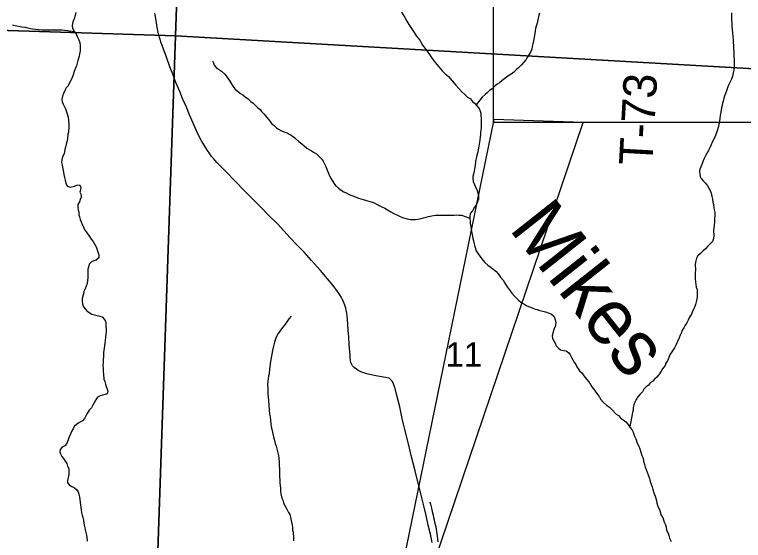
# Model space of a CAD drawing. Extents: x -3.3 to 34, y 0 to 56.8.
# Drawn here: x -0.562 to 0.677, y 31.825 to 32.719 of the extents above; entities that cross this region are included whole.
import ezdxf

# ---------------------------------------------------------------- set-up
doc = ezdxf.new("R2010")
doc.units = 0
for name, color, linetype in [('GM_X_Corporation', 7, 'Continuous'), ('GM_X_Section_Text', 7, 'Continuous'), ('GM_X_Township_Road', 7, 'Continuous'), ('GM_X_Township_Road_Text', 7, 'Continuous'), ('GT_Project_Cells', 7, 'Continuous'), ('GT_Project_Soil_Layers', 7, 'Continuous'), ('SH_Major_Grid_Line', 7, 'Continuous')]:
    doc.layers.add(name, color=color, linetype=linetype)

msp = doc.modelspace()

# ---------------------------------------------------------------- linework, layer by layer
at = {"layer": 'GM_X_Corporation'}
for points in [[(-1.2628, 33.6793), (-0.2543, 33.6541), (-0.2878, 32.6826), (-1.3017, 32.7146)], [(-0.2543, 33.6541), (0.7743, 33.6261), (0.7357, 32.6242), (-0.2878, 32.6826)], [(-1.3017, 32.7146), (-0.2878, 32.6826), (-0.3225, 31.6747), (-1.3354, 31.7116)], [(-0.2878, 32.6826), (0.7357, 32.6242), (0.6926, 31.6401), (-0.3225, 31.6747)]]:
    msp.add_lwpolyline(points, close=True, dxfattribs=at)
at = {"layer": 'GM_X_Township_Road'}
msp.add_lwpolyline([(0.148, 31.8211), (0.1471, 31.8269), (0.1453, 31.8352), (0.1415, 31.8508), (0.1377, 31.867), (0.1344, 31.881), (0.1312, 31.8946), (0.1277, 31.9089), (0.1232, 31.9266), (0.119, 31.9431), (0.1126, 31.9689), (0.1083, 31.9864), (0.1018, 32.0134), (0.0996, 32.0226), (0.0973, 32.032), (0.0929, 32.0519), (0.0877, 32.0731), (0.085, 32.0832), (0.0831, 32.0894), (0.0819, 32.0925), (0.0799, 32.0955), (0.0781, 32.0976), (0.0763, 32.0993), (0.0745, 32.1004), (0.072, 32.1013), (0.0688, 32.1019), (0.0522, 32.1048), (0.0396, 32.1073), (0.0354, 32.1085), (0.0319, 32.1096), (0.0268, 32.1115), (0.0221, 32.1138), (0.0194, 32.1156), (0.0158, 32.1185), (0.0128, 32.1216), (0.0109, 32.1249), (0.0099, 32.1274), (0.0092, 32.1305), (0.0088, 32.1351), (0.0085, 32.1394), (0.0073, 32.1579), (0.0064, 32.17), (0.0055, 32.1823), (0.0041, 32.2008), (0.0036, 32.2064), (0.003, 32.2113), (0.0022, 32.2164), (0.0013, 32.2198), (-0.0004, 32.2249), (-0.0025, 32.2301), (-0.0042, 32.2342), (-0.0059, 32.2375), (-0.0086, 32.2422), (-0.0125, 32.2479), (-0.0203, 32.258), (-0.0296, 32.2694), (-0.0419, 32.2837), (-0.0569, 32.3006), (-0.0695, 32.3145), (-0.0812, 32.3269), (-0.0931, 32.3394), (-0.1039, 32.3508), (-0.1148, 32.3627), (-0.1292, 32.3771), (-0.1438, 32.3917), (-0.1581, 32.4063), (-0.1686, 32.4169), (-0.1889, 32.4377), (-0.2009, 32.4504), (-0.2116, 32.4611), (-0.2179, 32.4674), (-0.2236, 32.474), (-0.2267, 32.4777), (-0.2286, 32.4803), (-0.2346, 32.4892), (-0.2411, 32.4998), (-0.2436, 32.504), (-0.2476, 32.5116), (-0.2522, 32.5213), (-0.2579, 32.5343), (-0.264, 32.5484), (-0.2695, 32.5612), (-0.276, 32.576), (-0.2809, 32.5881), (-0.2873, 32.6031), (-0.2928, 32.6175), (-0.2974, 32.6298), (-0.3034, 32.6463), (-0.3089, 32.6615), (-0.3123, 32.6706), (-0.3142, 32.6764), (-0.3155, 32.6803), (-0.3165, 32.6839), (-0.317, 32.6862), (-0.319, 32.6966), (-0.321, 32.7086), (-0.3233, 32.7211)], dxfattribs=at)
at = {"layer": 'GT_Project_Soil_Layers'}
for points in [[(-0.4572, 32.7225), (-0.4583, 32.7172), (-0.4601, 32.7115), (-0.462, 32.7076), (-0.463, 32.7038), (-0.4637, 32.6993), (-0.4629, 32.6955), (-0.4594, 32.6894), (-0.4567, 32.6857), (-0.4544, 32.6804), (-0.4524, 32.6755), (-0.4508, 32.671), (-0.45, 32.6657), (-0.4499, 32.6573), (-0.4509, 32.6516), (-0.452, 32.6478), (-0.4538, 32.6409), (-0.4553, 32.636), (-0.4564, 32.6318), (-0.4586, 32.6264), (-0.46, 32.6218), (-0.4618, 32.6165)], [(0.096, 32.723), (0.0987, 32.7181), (0.1015, 32.7136), (0.105, 32.7075), (0.1084, 32.7019), (0.1119, 32.697), (0.1162, 32.6898), (0.1216, 32.6819), (0.127, 32.6752), (0.1317, 32.6669), (0.1379, 32.6586), (0.1433, 32.6507), (0.1483, 32.6439), (0.1533, 32.6372), (0.1595, 32.63), (0.1653, 32.6233), (0.1703, 32.618), (0.1757, 32.6132), (0.1884, 32.5985), (0.1934, 32.5933), (0.1988, 32.5873), (0.2038, 32.5828), (0.2084, 32.5783), (0.213, 32.5753), (0.2164, 32.5712), (0.2203, 32.5682), (0.2241, 32.5637), (0.228, 32.5592), (0.2299, 32.5546), (0.2307, 32.5509), (0.2308, 32.5467), (0.2312, 32.5421), (0.2314, 32.5326), (0.2311, 32.5254), (0.2304, 32.5189), (0.2301, 32.5151), (0.2294, 32.5109), (0.2291, 32.5052), (0.227, 32.4915), (0.2256, 32.4854), (0.2234, 32.4771), (0.222, 32.4687), (0.2213, 32.4626), (0.2199, 32.4561), (0.2196, 32.4523), (0.2185, 32.4474), (0.2171, 32.4435), (0.2171, 32.4398), (0.2176, 32.4352), (0.2195, 32.431), (0.2215, 32.4261), (0.2246, 32.4197), (0.2258, 32.4156), (0.227, 32.4099), (0.2267, 32.4049), (0.2252, 32.4004), (0.2234, 32.3958), (0.2201, 32.3912), (0.2164, 32.385), (0.2126, 32.3804), (0.2119, 32.3747), (0.2129, 32.3637), (0.2137, 32.3584), (0.2141, 32.3546), (0.2149, 32.3501), (0.2158, 32.3452), (0.2174, 32.338), (0.2182, 32.3338), (0.2194, 32.3289), (0.2206, 32.3243), (0.223, 32.3168), (0.2261, 32.3119), (0.2292, 32.3081), (0.2323, 32.3032), (0.2373, 32.2976), (0.2427, 32.2927), (0.2484, 32.2886), (0.2568, 32.2819), (0.2611, 32.2774), (0.2645, 32.2725), (0.2688, 32.2669), (0.2715, 32.262), (0.2758, 32.2556), (0.2804, 32.2488), (0.2835, 32.2451), (0.2881, 32.2398), (0.2947, 32.2334), (0.2989, 32.2297), (0.3039, 32.2271), (0.3088, 32.2238), (0.318, 32.2201), (0.3229, 32.2179), (0.3267, 32.2172), (0.3313, 32.2157), (0.3363, 32.2146), (0.3408, 32.2132), (0.3469, 32.211), (0.3511, 32.2095), (0.355, 32.2058), (0.3573, 32.2005), (0.3581, 32.1944)], [(0.3304, 32.7213), (0.3293, 32.7175), (0.3275, 32.7098), (0.3265, 32.7041), (0.3246, 32.6988), (0.3239, 32.695), (0.3232, 32.6904), (0.3225, 32.6866), (0.3204, 32.674), (0.3194, 32.6687), (0.3183, 32.6645), (0.3172, 32.6599), (0.315, 32.655), (0.3124, 32.6504), (0.3098, 32.6458), (0.3072, 32.6419), (0.3035, 32.6373), (0.2998, 32.6331), (0.2953, 32.6289), (0.2911, 32.6246), (0.287, 32.6208), (0.2822, 32.6173), (0.2769, 32.6142), (0.2671, 32.6068), (0.2623, 32.6026), (0.2585, 32.6002), (0.2544, 32.5968), (0.2499, 32.5925), (0.2458, 32.5894), (0.242, 32.586), (0.2379, 32.5829), (0.233, 32.5782), (0.2226, 32.5655)], [(0.6565, 32.7216), (0.6566, 32.7125), (0.657, 32.7087), (0.6571, 32.7045), (0.6576, 32.6988), (0.658, 32.6939), (0.6585, 32.6867), (0.6589, 32.6821), (0.6594, 32.6753), (0.6598, 32.6715), (0.6603, 32.6662), (0.6604, 32.6612), (0.6608, 32.6559), (0.6609, 32.6472), (0.6614, 32.6422)], [(-0.565, 32.7013), (-0.5604, 32.7002), (-0.549, 32.6981), (-0.5437, 32.6974), (-0.5395, 32.6963), (-0.5342, 32.6952), (-0.5304, 32.6945), (-0.5255, 32.6939), (-0.5209, 32.6932), (-0.516, 32.6925), (-0.4807, 32.693), (-0.4597, 32.6899)], [(-0.2252, 32.6403), (-0.2236, 32.6365), (-0.2224, 32.6327), (-0.2189, 32.629), (-0.2147, 32.626), (-0.2097, 32.6226), (-0.2044, 32.6174), (-0.2009, 32.6129), (-0.1982, 32.6091), (-0.1959, 32.6054), (-0.1904, 32.5971), (-0.187, 32.5926), (-0.1827, 32.5885), (-0.1777, 32.5843), (-0.1735, 32.5821), (-0.1689, 32.5784), (-0.1647, 32.5754), (-0.1601, 32.5709), (-0.1559, 32.5679), (-0.1482, 32.5604), (-0.144, 32.5575), (-0.1417, 32.5537), (-0.1371, 32.5492), (-0.1328, 32.5436), (-0.1286, 32.5391), (-0.1247, 32.5338), (-0.1205, 32.5301), (-0.1166, 32.5259), (-0.1128, 32.5237), (-0.1079, 32.5211), (-0.104, 32.5193), (-0.1002, 32.5182), (-0.0926, 32.5145), (-0.088, 32.5115), (-0.0842, 32.5078), (-0.0784, 32.5029), (-0.0734, 32.4992), (-0.0696, 32.4954), (-0.0646, 32.4917), (-0.0608, 32.4891), (-0.0569, 32.4869), (-0.0524, 32.4843), (-0.0482, 32.4821), (-0.0439, 32.4776), (-0.0405, 32.4738), (-0.0374, 32.4693), (-0.0346, 32.4648), (-0.0327, 32.4602), (-0.0303, 32.4542), (-0.0256, 32.4436), (-0.0237, 32.4395), (-0.019, 32.4319), (-0.0159, 32.4282), (-0.011, 32.4237), (-0.0063, 32.42), (-0.0021, 32.4174), (0.0017, 32.4155), (0.0059, 32.4133), (0.0097, 32.4114), (0.015, 32.41), (0.0192, 32.4082), (0.023, 32.4067), (0.0306, 32.4045), (0.0367, 32.4027), (0.0405, 32.4016), (0.0447, 32.4002), (0.0497, 32.3987), (0.0535, 32.3965), (0.0589, 32.3935), (0.0627, 32.392), (0.0676, 32.3895), (0.0722, 32.3869), (0.0776, 32.3835), (0.0829, 32.3806), (0.0883, 32.378), (0.0925, 32.3757), (0.0978, 32.3735), (0.1054, 32.3714), (0.1111, 32.3703), (0.1199, 32.3704), (0.124, 32.3709), (0.1293, 32.3721), (0.1335, 32.3733), (0.138, 32.3745), (0.1418, 32.3753), (0.1501, 32.3769), (0.1539, 32.3774), (0.1588, 32.3778), (0.1675, 32.3779), (0.1713, 32.3776), (0.1854, 32.3778), (0.1895, 32.3782), (0.1933, 32.3779), (0.1979, 32.3776), (0.2121, 32.3727)], [(0.6614, 32.6422), (0.6614, 32.6381), (0.6611, 32.6335), (0.6612, 32.6286), (0.6609, 32.6248), (0.6598, 32.6194), (0.6584, 32.6141), (0.6565, 32.6087), (0.654, 32.6034), (0.6525, 32.5996), (0.6503, 32.5957), (0.647, 32.5854), (0.6455, 32.5816), (0.6437, 32.5767), (0.6426, 32.5717), (0.6416, 32.5679), (0.6409, 32.5641), (0.6398, 32.5599), (0.6387, 32.553), (0.6377, 32.5469), (0.637, 32.5424), (0.6363, 32.5374), (0.6352, 32.5321), (0.6345, 32.5283), (0.632, 32.5195), (0.6294, 32.5134), (0.6269, 32.5069), (0.6239, 32.5019), (0.6221, 32.497), (0.6202, 32.4924), (0.6177, 32.4874), (0.6132, 32.4797), (0.6103, 32.474), (0.6088, 32.4702), (0.6066, 32.4641), (0.6029, 32.4557), (0.6022, 32.4519), (0.6027, 32.4473), (0.6035, 32.4435), (0.6054, 32.4398), (0.6089, 32.4356), (0.6127, 32.4319), (0.6158, 32.4274), (0.6185, 32.4236), (0.6205, 32.4194), (0.6221, 32.4149), (0.6233, 32.4096), (0.6245, 32.4047), (0.6253, 32.3998), (0.6261, 32.3956), (0.627, 32.3903), (0.6274, 32.3865), (0.6282, 32.382), (0.6283, 32.3778), (0.628, 32.3717), (0.628, 32.3664), (0.6274, 32.3599), (0.6267, 32.3561), (0.6264, 32.3519), (0.6265, 32.3424), (0.6262, 32.3379), (0.6243, 32.3329), (0.6206, 32.3291), (0.6165, 32.3248), (0.6124, 32.3202), (0.6083, 32.3163), (0.6038, 32.3125), (0.5996, 32.3086), (0.5974, 32.3048), (0.5964, 32.2999), (0.5953, 32.2945), (0.5954, 32.2843), (0.5951, 32.2797), (0.5952, 32.2702), (0.5957, 32.2641), (0.5962, 32.2596), (0.597, 32.255), (0.5982, 32.2513), (0.5983, 32.238), (0.5973, 32.2326), (0.5955, 32.2258), (0.5933, 32.2197), (0.5907, 32.2143), (0.5889, 32.2094), (0.5855, 32.2044), (0.5833, 32.199), (0.5811, 32.1948), (0.5781, 32.1906), (0.5756, 32.186), (0.573, 32.1822), (0.5719, 32.1784), (0.5693, 32.1738), (0.5678, 32.1692), (0.5649, 32.1627), (0.5627, 32.1577), (0.5597, 32.152), (0.5556, 32.1451), (0.5527, 32.1413), (0.5501, 32.1359), (0.5479, 32.1302), (0.5453, 32.126)], [(-0.4618, 32.6165), (-0.4637, 32.6115), (-0.4707, 32.5978), (-0.4737, 32.5939), (-0.4762, 32.5897), (-0.4781, 32.5844), (-0.4799, 32.5798), (-0.481, 32.5748), (-0.4805, 32.5703), (-0.479, 32.5665), (-0.4766, 32.562), (-0.4751, 32.5582), (-0.4731, 32.5533), (-0.4715, 32.548), (-0.4707, 32.5442), (-0.4699, 32.5389), (-0.4694, 32.5324), (-0.4693, 32.5283), (-0.47, 32.5188), (-0.471, 32.5146), (-0.4717, 32.5073), (-0.4728, 32.5024), (-0.4738, 32.4982), (-0.4749, 32.4932), (-0.476, 32.4891), (-0.4774, 32.4822), (-0.48, 32.4768), (-0.4811, 32.4715), (-0.4818, 32.4673), (-0.4806, 32.4628), (-0.4793, 32.4563), (-0.4785, 32.451), (-0.4777, 32.4469), (-0.4765, 32.442), (-0.4757, 32.437), (-0.4745, 32.4321), (-0.4721, 32.4272), (-0.4672, 32.4254), (-0.4596, 32.427), (-0.4558, 32.4286), (-0.4513, 32.429), (-0.449, 32.4252), (-0.4496, 32.4207), (-0.4504, 32.4169), (-0.4484, 32.4123), (-0.4483, 32.4085), (-0.4498, 32.4043), (-0.4513, 32.4005), (-0.4539, 32.3959), (-0.4542, 32.3914), (-0.4534, 32.3868), (-0.4525, 32.383), (-0.4521, 32.3785), (-0.4509, 32.3747), (-0.4501, 32.3702), (-0.4485, 32.3664), (-0.4466, 32.3619), (-0.4442, 32.3577), (-0.443, 32.3539), (-0.4399, 32.3494), (-0.4369, 32.3453), (-0.4341, 32.3415), (-0.4314, 32.337), (-0.428, 32.3329), (-0.4249, 32.328), (-0.4229, 32.3238), (-0.4198, 32.3155), (-0.4186, 32.3102), (-0.4185, 32.3049), (-0.423, 32.3014), (-0.4268, 32.3002), (-0.4309, 32.2983), (-0.4346, 32.2944), (-0.4361, 32.2895), (-0.4368, 32.2857), (-0.4371, 32.2803), (-0.437, 32.272), (-0.4377, 32.2659), (-0.4384, 32.2617), (-0.4398, 32.2571), (-0.4416, 32.2525), (-0.4439, 32.248), (-0.4446, 32.2442), (-0.4456, 32.24), (-0.4464, 32.2362), (-0.4467, 32.232), (-0.4462, 32.227), (-0.4447, 32.2229), (-0.4423, 32.2191), (-0.4389, 32.215), (-0.4346, 32.212), (-0.4304, 32.2094), (-0.4167, 32.2062), (-0.4129, 32.2047), (-0.4095, 32.201), (-0.4071, 32.1972), (-0.4063, 32.1934), (-0.4061, 32.1794), (-0.4065, 32.1752), (-0.4068, 32.1702), (-0.4074, 32.1645)], [(-0.0914, 32.2057), (-0.0955, 32.2015), (-0.0988, 32.1965), (-0.1029, 32.1908), (-0.1063, 32.1865), (-0.1137, 32.1766), (-0.1163, 32.1716), (-0.1185, 32.1659), (-0.1196, 32.1617), (-0.1207, 32.1571), (-0.1225, 32.1502), (-0.125, 32.1388), (-0.1257, 32.1343), (-0.1267, 32.1289), (-0.127, 32.1251), (-0.1277, 32.1198), (-0.1284, 32.1156), (-0.1291, 32.108), (-0.1298, 32.1042), (-0.1305, 32.0993), (-0.1312, 32.0951), (-0.1315, 32.0909), (-0.1314, 32.0825), (-0.1309, 32.0734), (-0.1304, 32.0685), (-0.13, 32.0624), (-0.1295, 32.0541), (-0.129, 32.0465), (-0.1281, 32.0393), (-0.1273, 32.0347), (-0.1265, 32.0287), (-0.126, 32.0234), (-0.1252, 32.0177), (-0.124, 32.0113), (-0.1228, 32.006), (-0.1216, 32.001), (-0.1204, 31.9969), (-0.1187, 31.9897), (-0.1168, 31.9848), (-0.1156, 31.9806), (-0.1144, 31.9738), (-0.1131, 31.9689), (-0.1127, 31.9643), (-0.1118, 31.9571), (-0.1116, 31.9408), (-0.1111, 31.9336), (-0.1107, 31.9271), (-0.1106, 31.9226), (-0.1102, 31.9173), (-0.1097, 31.9135), (-0.1097, 31.9086), (-0.1088, 31.904), (-0.1076, 31.8968), (-0.1053, 31.8919), (-0.1045, 31.8881), (-0.1025, 31.884), (-0.099, 31.8776), (-0.0959, 31.8723), (-0.0936, 31.8685), (-0.0928, 31.864), (-0.0907, 31.856), (-0.0899, 31.8507), (-0.0895, 31.847), (-0.089, 31.8424), (-0.0882, 31.8386), (-0.0873, 31.8288), (-0.0873, 31.8238)], [(0.3581, 32.1944), (0.3571, 32.1883), (0.3549, 32.1834), (0.352, 32.1723), (0.3528, 32.1678), (0.3548, 32.164), (0.3571, 32.1599), (0.3591, 32.1557), (0.3625, 32.1516), (0.3664, 32.149), (0.3721, 32.1475), (0.3759, 32.1468), (0.3801, 32.1439), (0.3828, 32.1401), (0.3851, 32.1359), (0.3894, 32.1277), (0.3925, 32.1239), (0.3941, 32.1197), (0.3983, 32.1133), (0.4025, 32.1096), (0.406, 32.1043), (0.4103, 32.0987), (0.4141, 32.0946), (0.4172, 32.0897), (0.4196, 32.0859), (0.4242, 32.0799), (0.4288, 32.0728), (0.4327, 32.0682), (0.435, 32.0645), (0.4393, 32.0592), (0.4443, 32.0547), (0.4492, 32.051), (0.4535, 32.0473), (0.4608, 32.0394), (0.465, 32.0372), (0.4681, 32.0334), (0.4727, 32.0297), (0.4773, 32.0263), (0.4807, 32.0222), (0.4842, 32.0173), (0.4873, 32.0132), (0.4896, 32.0087), (0.4916, 32.003), (0.4943, 31.9973), (0.4967, 31.9901), (0.4991, 31.9849), (0.501, 31.9803), (0.5026, 31.975), (0.5046, 31.969), (0.5065, 31.9645), (0.5074, 31.9595), (0.509, 31.9539), (0.5102, 31.9493), (0.5117, 31.9455), (0.5133, 31.941), (0.5153, 31.9361), (0.5173, 31.9297), (0.5188, 31.9251), (0.52, 31.9202), (0.522, 31.9157), (0.5232, 31.9115), (0.5248, 31.9055), (0.5268, 31.8998), (0.5291, 31.8926), (0.53, 31.8881), (0.5316, 31.8832), (0.5347, 31.8756), (0.5375, 31.8673), (0.5398, 31.8635), (0.541, 31.8598), (0.5425, 31.8556), (0.5445, 31.8511), (0.5457, 31.8473), (0.5465, 31.8424), (0.5492, 31.8371), (0.5504, 31.8329), (0.5516, 31.8284), (0.5544, 31.8231)], [(-0.4074, 32.1645), (-0.4081, 32.16), (-0.4085, 32.1562), (-0.4092, 32.1508), (-0.4102, 32.1448), (-0.4105, 32.141), (-0.4105, 32.1368), (-0.4108, 32.1326), (-0.4111, 32.128), (-0.4114, 32.122), (-0.411, 32.1174), (-0.4109, 32.1117), (-0.4105, 32.1072), (-0.4096, 32.0988), (-0.408, 32.0947), (-0.4072, 32.0905), (-0.4056, 32.0863), (-0.4032, 32.0788), (-0.4039, 32.0742), (-0.4077, 32.073), (-0.4122, 32.0714), (-0.416, 32.0703), (-0.4205, 32.0683), (-0.4235, 32.0637), (-0.4265, 32.0587), (-0.4283, 32.0549), (-0.4309, 32.0499), (-0.4346, 32.0461), (-0.438, 32.0407), (-0.4402, 32.0365), (-0.4428, 32.0319), (-0.4461, 32.0281), (-0.451, 32.0253), (-0.4559, 32.0222), (-0.46, 32.0184), (-0.4619, 32.0146), (-0.4645, 32.0096), (-0.4671, 32.0042), (-0.4693, 31.9993), (-0.4729, 31.9897), (-0.4763, 31.9855), (-0.4804, 31.9832), (-0.4838, 31.9793), (-0.4845, 31.9755), (-0.4837, 31.9717), (-0.4813, 31.9676), (-0.4786, 31.9638), (-0.4755, 31.9593), (-0.4725, 31.9552), (-0.4713, 31.951), (-0.4693, 31.9469), (-0.4692, 31.9423), (-0.4695, 31.937), (-0.4706, 31.9317), (-0.4717, 31.9267), (-0.4713, 31.9229), (-0.4685, 31.9192), (-0.4643, 31.9166), (-0.4601, 31.9147), (-0.4563, 31.9114), (-0.4536, 31.9072), (-0.4524, 31.9031), (-0.4512, 31.8985), (-0.4508, 31.8944), (-0.4499, 31.8891), (-0.4495, 31.8853), (-0.4486, 31.8765), (-0.4478, 31.8724), (-0.4466, 31.8675), (-0.4454, 31.8637), (-0.4446, 31.8591), (-0.4438, 31.8542), (-0.443, 31.8504), (-0.4421, 31.8463), (-0.4413, 31.8425), (-0.4405, 31.8379), (-0.4393, 31.8334), (-0.4389, 31.8296), (-0.4384, 31.8235)], [(0.5453, 32.126), (0.5438, 32.1222), (0.5394, 32.1164), (0.5371, 32.1122), (0.5334, 32.1065), (0.5301, 32.1022), (0.5259, 32.0991), (0.523, 32.0953), (0.5192, 32.093), (0.5158, 32.0887), (0.5117, 32.0857), (0.508, 32.0818), (0.5054, 32.0776), (0.5009, 32.073), (0.4975, 32.0688), (0.4949, 32.0645), (0.4924, 32.0596), (0.4909, 32.0554), (0.4898, 32.0508), (0.4895, 32.0462), (0.4884, 32.0424), (0.4838, 32.0179)], [(0.1443, 31.8904), (0.1451, 31.8866), (0.1471, 31.8798), (0.1483, 31.8738), (0.1499, 31.8677), (0.1503, 31.8635), (0.1515, 31.8598), (0.152, 31.8556), (0.1531, 31.8518), (0.1543, 31.8476), (0.1548, 31.8439), (0.1556, 31.8397), (0.1565, 31.8321), (0.1573, 31.8272), (0.1577, 31.8223)]]:
    msp.add_lwpolyline(points, dxfattribs=at)
at = {"layer": 'SH_Major_Grid_Line'}
for points in [[(0.2521, 33.103), (1.7872, 33.103), (1.7872, 32.5355), (0.2521, 32.5355)], [(0.0177, 31.3921), (0.4045, 32.5355), (0.2531, 32.5406)]]:
    msp.add_lwpolyline(points, close=True, dxfattribs=at)

# ---------------------------------------------------------------- texts
at = {"layer": 'GM_X_Section_Text'}
msp.add_text('11', height=0.04186, rotation=0, dxfattribs=at).set_placement((0.1708, 32.1199))
at = {"layer": 'GM_X_Township_Road_Text'}
msp.add_text('T-73', height=0.05682, rotation=86.8205, dxfattribs=at).set_placement((0.5221, 32.4611))
at = {"layer": 'GT_Project_Cells'}
msp.add_text('Mikes', height=0.09475, rotation=308.3368, dxfattribs=at).set_placement((0.2772, 32.3546))

doc.saveas('drawing.dxf')
